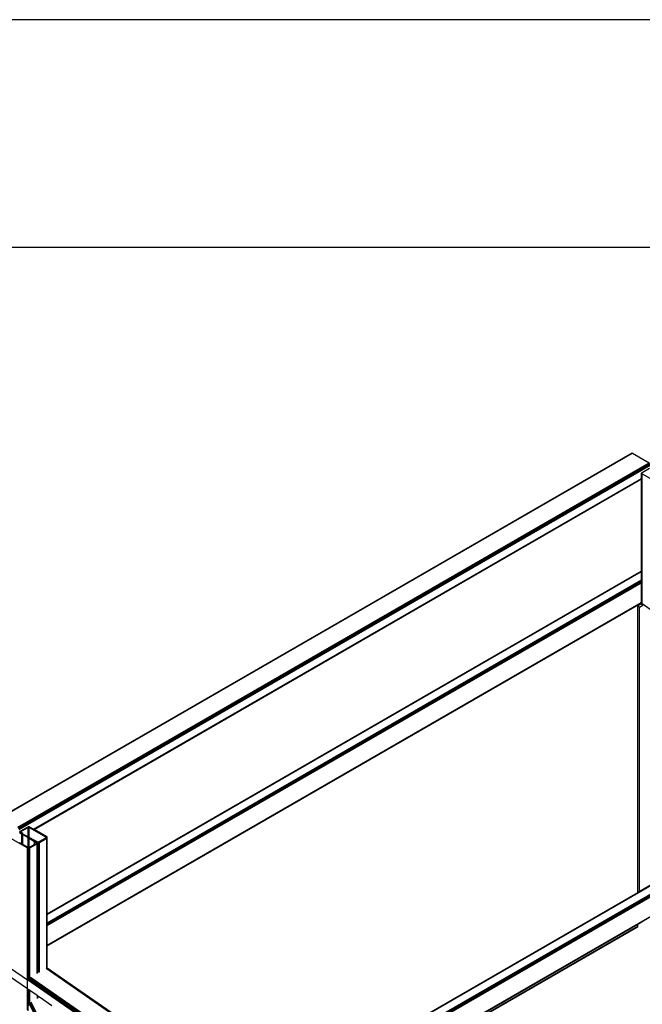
# Model space of a CAD drawing. Header units: millimetres. Extents: x 10 to 1250, y -62 to 528.
# Tile 733 of 909: x 616.94 to 619.68, y 523.58 to 527.91. Entities that reach past the tile are written whole.
import ezdxf

# ---------------------------------------------------------------- set-up
doc = ezdxf.new("R2010")
doc.units = ezdxf.units.MM
doc.header["$LTSCALE"] = 0.05
doc.layers.add('FOLHA_PADRÃO', color=7, linetype='Continuous')

# ---------------------------------------------------------------- blocks, each defined once
blk = doc.blocks.new('A1EST. 1500')
at = {"layer": 'FOLHA_PADRÃO', "color": 1, "linetype": 'Continuous'}
blk.add_line((150.008, 59.4001), (0, 59.4001), dxfattribs=at)
at = {"layer": 'FOLHA_PADRÃO', "color": 6, "linetype": 'Continuous'}
blk.add_lwpolyline([(149, 58.4001), (149, 1), (1, 1), (1, 58.4001), (149, 58.4001)], dxfattribs=at)

msp = doc.modelspace()

# ---------------------------------------------------------------- linework, layer by layer
at = {"color": 8}
for p, q in [((616.8546, 524.3985), (619.6314, 526.0017)), ((616.8564, 524.3989), (619.6332, 526.0021)), ((616.8586, 524.3981), (619.6354, 526.0013)), ((619.6314, 526.0017), (619.6332, 526.0021)), ((619.6332, 526.0021), (619.6354, 526.0013)), ((619.6354, 526.0013), (619.7089, 525.9589)), ((616.9321, 524.3557), (619.7089, 525.9589)), ((616.9342, 524.3539), (619.711, 525.9571)), ((616.9361, 524.3514), (619.7129, 525.9546)), ((616.9373, 524.3486), (619.7141, 525.9518)), ((616.9377, 524.3458), (619.7146, 525.949)), ((619.6773, 525.9167), (619.7094, 525.9352)), ((617.0019, 524.347), (619.6752, 525.8904)), ((617.0036, 524.346), (619.6752, 525.8884)), ((617.0042, 524.3456), (619.6752, 525.8877)), ((619.6757, 525.9153), (619.6752, 525.9137)), ((619.6752, 525.9137), (619.6757, 525.9121)), ((619.6752, 525.8904), (619.6752, 525.9137)), ((619.6752, 525.8904), (619.6757, 525.8907)), ((619.6752, 525.8884), (619.6752, 525.8904)), ((619.6752, 525.8884), (619.6757, 525.8887)), ((619.6752, 525.8877), (619.6752, 525.8884)), ((619.6752, 525.8877), (619.6757, 525.888)), ((619.6752, 525.4823), (619.6752, 525.8877)), ((619.6773, 525.9167), (619.6757, 525.9153)), ((619.6757, 525.9121), (619.6773, 525.9108)), ((619.6757, 525.8907), (619.6757, 525.9121)), ((619.6757, 525.8907), (619.6773, 525.8917)), ((619.6757, 525.8887), (619.6757, 525.8907)), ((619.6757, 525.8887), (619.6773, 525.8896)), ((619.6757, 525.888), (619.6773, 525.8889)), ((619.6757, 525.888), (619.6757, 525.8887)), ((619.6757, 525.4822), (619.6757, 525.888)), ((619.6773, 525.9108), (619.7518, 525.8677)), ((619.6773, 525.8917), (619.6773, 525.9108)), ((619.6773, 525.8896), (619.6773, 525.8917)), ((619.6773, 525.8889), (619.6773, 525.8896)), ((619.6773, 525.4816), (619.6773, 525.8889)), ((617.062, 523.9735), (619.6752, 525.4822)), ((617.062, 523.9741), (619.6736, 525.482)), ((617.062, 523.9717), (619.6752, 525.4804)), ((619.6736, 525.482), (619.6752, 525.4823)), ((619.6752, 525.4823), (619.6753, 525.4823)), ((619.6752, 525.4822), (619.6753, 525.4823)), ((619.6752, 525.4822), (619.6752, 525.4823)), ((619.6752, 525.4804), (619.6752, 525.4822)), ((619.6752, 525.4804), (619.6757, 525.4807)), ((619.6752, 525.4433), (619.6752, 525.4804)), ((619.6753, 525.4823), (619.6757, 525.4822)), ((619.6757, 525.4822), (619.6773, 525.4816)), ((619.6757, 525.4807), (619.6757, 525.4822)), ((619.6757, 525.4807), (619.6773, 525.4816)), ((619.6757, 525.4436), (619.6757, 525.4807)), ((619.6773, 525.4445), (619.6773, 525.4816)), ((617.062, 523.9346), (619.6752, 525.4433)), ((617.062, 523.9319), (619.6752, 525.4406)), ((617.062, 523.9286), (619.6752, 525.4373)), ((617.062, 523.9254), (619.6752, 525.4341)), ((617.062, 523.9227), (619.6752, 525.4314)), ((619.6752, 525.4433), (619.6757, 525.4436)), ((619.6752, 525.4406), (619.6752, 525.4433)), ((619.6752, 525.4406), (619.6757, 525.4409)), ((619.6752, 525.4373), (619.6752, 525.4406)), ((619.6752, 525.4373), (619.6757, 525.4377)), ((619.6752, 525.4341), (619.6752, 525.4373)), ((619.6752, 525.4341), (619.6757, 525.4344)), ((619.6752, 525.4314), (619.6752, 525.4341)), ((619.6752, 525.4314), (619.6757, 525.4317)), ((619.6752, 525.3494), (619.6752, 525.4314)), ((619.6757, 525.4436), (619.6773, 525.4445)), ((619.6757, 525.4409), (619.6757, 525.4436)), ((619.6757, 525.4409), (619.6773, 525.4418)), ((619.6757, 525.4377), (619.6757, 525.4409)), ((619.6757, 525.4377), (619.6773, 525.4386)), ((619.6757, 525.4344), (619.6757, 525.4377)), ((619.6757, 525.4344), (619.6773, 525.4353)), ((619.6757, 525.4317), (619.6757, 525.4344)), ((619.6757, 525.4317), (619.6773, 525.4326)), ((619.6757, 525.3503), (619.6757, 525.4317)), ((619.6773, 525.4418), (619.6773, 525.4445)), ((619.6773, 525.4386), (619.6773, 525.4418)), ((619.6773, 525.4353), (619.6773, 525.4386)), ((619.6773, 525.4326), (619.6773, 525.4353)), ((619.6773, 525.3522), (619.6773, 525.4326)), ((617.062, 523.8366), (619.673, 525.344)), ((617.062, 523.8348), (619.6725, 525.342)), ((617.062, 523.8341), (619.6725, 525.3413)), ((619.6619, 525.3317), (619.6577, 525.3293)), ((619.6577, 525.3293), (619.6664, 525.3243)), ((619.6577, 524.0687), (619.6577, 525.3293)), ((619.6634, 525.3352), (619.6609, 525.3337)), ((619.6609, 525.3337), (619.6636, 525.3348)), ((619.6619, 525.3317), (619.6609, 525.3337)), ((619.6721, 525.3376), (619.6619, 525.3317)), ((619.6722, 525.3387), (619.6634, 525.3352)), ((619.6636, 525.3348), (619.6634, 525.3352)), ((619.6636, 525.3348), (619.6722, 525.3382)), ((619.6664, 525.3243), (619.6808, 525.3326)), ((619.6664, 524.0737), (619.6664, 525.3243)), ((619.6721, 525.3376), (619.6722, 525.3382)), ((619.6722, 525.3387), (619.6725, 525.3413)), ((619.6722, 525.3382), (619.6722, 525.3387)), ((619.6725, 525.342), (619.6726, 525.3424)), ((619.6725, 525.3413), (619.6725, 525.342)), ((619.6726, 525.3424), (619.673, 525.344)), ((619.6773, 525.3392), (619.6726, 525.3424)), ((619.673, 525.344), (619.6735, 525.3462)), ((619.6735, 525.3462), (619.6752, 525.3494)), ((619.6757, 525.3446), (619.6735, 525.3462)), ((619.6752, 525.3494), (619.6755, 525.35)), ((619.6752, 525.3477), (619.6752, 525.3494)), ((619.6755, 525.35), (619.6757, 525.3503)), ((619.6757, 525.3499), (619.6755, 525.35)), ((619.6757, 525.3503), (619.6773, 525.3522)), ((619.6757, 525.3499), (619.6757, 525.3503)), ((619.6773, 525.3488), (619.6757, 525.3499)), ((619.6757, 525.3446), (619.6757, 525.3499)), ((619.6773, 525.3435), (619.6757, 525.3446)), ((619.6757, 525.3431), (619.6757, 525.3446)), ((619.6773, 525.3488), (619.6773, 525.3522)), ((619.6773, 525.3435), (619.6773, 525.3488)), ((619.6773, 525.3392), (619.6773, 525.3435)), ((619.6773, 525.3392), (619.7166, 525.3119)), ((619.6773, 525.3346), (619.6773, 525.3392)), ((619.6773, 525.3346), (619.6808, 525.3326)), ((618.0041, 523.1134), (620.7571, 524.7028)), ((618.0061, 523.1127), (620.7571, 524.701)), ((618.0382, 523.0942), (620.7832, 524.679)), ((618.0402, 523.0926), (620.7854, 524.6775)), ((618.0419, 523.0903), (620.7884, 524.676)), ((618.043, 523.0877), (620.7907, 524.6741)), ((618.0434, 523.0852), (620.791, 524.6716)), ((618.0878, 523.0248), (620.778, 524.578)), ((618.0892, 523.0238), (620.7774, 524.5758)), ((616.9403, 524.3306), (616.9496, 524.3252)), ((616.9408, 524.3329), (616.9405, 524.333)), ((616.9413, 524.3366), (616.9408, 524.335)), ((616.9408, 524.335), (616.9413, 524.3334)), ((616.9408, 524.3329), (616.9408, 524.335)), ((616.9413, 524.3327), (616.9408, 524.3329)), ((616.9429, 524.338), (616.9413, 524.3366)), ((616.9413, 524.3334), (616.9429, 524.3321)), ((616.9413, 524.3327), (616.9413, 524.3334)), ((616.9429, 524.3321), (616.9413, 524.3327)), ((616.9429, 524.338), (616.975, 524.3565)), ((616.9429, 524.3321), (616.9522, 524.3267)), ((616.9444, 524.3305), (616.9429, 524.3321)), ((616.9429, 524.3321), (616.9444, 524.3311)), ((616.9444, 524.3312), (616.9429, 524.3321)), ((616.9444, 524.335), (616.9447, 524.3358)), ((616.9447, 524.3342), (616.9444, 524.335)), ((616.9444, 524.3312), (616.9444, 524.3316)), ((616.9447, 524.3311), (616.9444, 524.3312)), ((616.9444, 524.3305), (616.9444, 524.3311)), ((616.9444, 524.3311), (616.9447, 524.3309)), ((616.9447, 524.3302), (616.9444, 524.3305)), ((616.9447, 524.3358), (616.9455, 524.3365)), ((616.9447, 524.3342), (616.9447, 524.3358)), ((616.9455, 524.3335), (616.9447, 524.3342)), ((616.9447, 524.3311), (616.9447, 524.3315)), ((616.9455, 524.3307), (616.9447, 524.3311)), ((616.9447, 524.3302), (616.9447, 524.3309)), ((616.9447, 524.3309), (616.9455, 524.3304)), ((616.9455, 524.3294), (616.9447, 524.3302)), ((616.9455, 524.3365), (616.9776, 524.3551)), ((616.9455, 524.3335), (616.9455, 524.3365)), ((616.9548, 524.3282), (616.9455, 524.3335)), ((616.9455, 524.3307), (616.9455, 524.3312)), ((616.9525, 524.3269), (616.9455, 524.3307)), ((616.9455, 524.3294), (616.9455, 524.3304)), ((616.9455, 524.3304), (616.9518, 524.3265)), ((616.9496, 524.3252), (616.9455, 524.3294)), ((616.9518, 524.3265), (616.9496, 524.3252)), ((616.9496, 524.2822), (616.9496, 524.3252)), ((616.9522, 524.3267), (616.9518, 524.3265)), ((616.9518, 524.3265), (616.9522, 524.3263)), ((616.9525, 524.3269), (616.9522, 524.3267)), ((616.9522, 524.3266), (616.9522, 524.3267)), ((616.9522, 524.2807), (616.9522, 524.3263)), ((616.9522, 524.3263), (616.9548, 524.3247)), ((616.9548, 524.3282), (616.9525, 524.3269)), ((616.9548, 524.3257), (616.9525, 524.3269)), ((616.9548, 524.3257), (616.9548, 524.3282)), ((616.9776, 524.3136), (616.9548, 524.3257)), ((616.9548, 524.3251), (616.9548, 524.3253)), ((616.9548, 524.2792), (616.9548, 524.3247)), ((616.9548, 524.3247), (616.9776, 524.3104)), ((616.9774, 524.3575), (616.975, 524.3565)), ((616.9802, 524.3578), (616.9774, 524.3575)), ((616.9776, 524.3551), (616.9788, 524.3555)), ((616.9776, 524.333), (616.9776, 524.3551)), ((616.9776, 524.333), (616.9788, 524.3337)), ((616.9776, 524.331), (616.9776, 524.333)), ((616.9776, 524.331), (616.9788, 524.3317)), ((616.9776, 524.3303), (616.9776, 524.331)), ((616.9776, 524.3303), (616.9788, 524.3309)), ((616.9776, 524.3136), (616.9776, 524.3303)), ((616.9788, 524.3555), (616.9802, 524.3557)), ((616.9788, 524.3337), (616.9788, 524.3555)), ((616.9788, 524.3317), (616.9788, 524.3337)), ((616.9788, 524.3309), (616.9788, 524.3317)), ((616.9788, 524.3129), (616.9788, 524.3309)), ((616.983, 524.3575), (616.9802, 524.3578)), ((616.9802, 524.3557), (616.9816, 524.3555)), ((616.9802, 524.3345), (616.9802, 524.3557)), ((616.9802, 524.3345), (616.9816, 524.3353)), ((616.9802, 524.3325), (616.9802, 524.3345)), ((616.9802, 524.3325), (616.9816, 524.3333)), ((616.9802, 524.3318), (616.9816, 524.3326)), ((616.9802, 524.3318), (616.9802, 524.3325)), ((616.9802, 524.3122), (616.9802, 524.3318)), ((616.9816, 524.3555), (616.9828, 524.3551)), ((616.9816, 524.3353), (616.9816, 524.3555)), ((616.9816, 524.3353), (616.9828, 524.336)), ((616.9816, 524.3333), (616.9816, 524.3353)), ((616.9816, 524.3333), (616.9828, 524.334)), ((616.9816, 524.3326), (616.9816, 524.3333)), ((616.9816, 524.3326), (616.9828, 524.3332)), ((616.9816, 524.3114), (616.9816, 524.3326)), ((616.9828, 524.3551), (617.0573, 524.312)), ((616.9828, 524.336), (616.9828, 524.3551)), ((616.9828, 524.334), (616.9828, 524.336)), ((616.9828, 524.3332), (616.9828, 524.334)), ((616.9828, 524.3108), (616.9828, 524.3332)), ((616.9853, 524.3565), (616.983, 524.3575)), ((617.0019, 524.347), (616.9853, 524.3565)), ((617.0036, 524.346), (617.0019, 524.347)), ((617.0042, 524.3456), (617.0036, 524.346)), ((617.0599, 524.3135), (617.0042, 524.3456)), ((616.9005, 524.3076), (616.975, 524.2645)), ((616.9496, 524.2822), (616.9403, 524.2875)), ((616.9522, 524.2807), (616.9496, 524.2822)), ((616.9548, 524.2792), (616.9522, 524.2807)), ((616.9788, 524.3129), (616.9776, 524.3136)), ((616.9776, 524.3118), (616.9776, 524.3122)), ((616.9776, 524.266), (616.9776, 524.3104)), ((616.9776, 524.3104), (616.9788, 524.3096)), ((616.9802, 524.3122), (616.9788, 524.3129)), ((616.9788, 524.3111), (616.9788, 524.3116)), ((616.9788, 524.2656), (616.9788, 524.3096)), ((616.9788, 524.3096), (616.9802, 524.3088)), ((616.9816, 524.3114), (616.9802, 524.3122)), ((616.9802, 524.3103), (616.9802, 524.3108)), ((616.9802, 524.2654), (616.9802, 524.3088)), ((616.9802, 524.3088), (616.9816, 524.3079)), ((616.9828, 524.3108), (616.9816, 524.3114)), ((616.9816, 524.3095), (616.9816, 524.31)), ((616.9816, 524.2656), (616.9816, 524.3079)), ((616.9816, 524.3079), (616.9828, 524.3072)), ((617.0108, 524.2959), (616.9828, 524.3108)), ((616.9828, 524.3088), (616.9828, 524.3093)), ((616.9828, 524.266), (616.9828, 524.3072)), ((616.9828, 524.3072), (617.0056, 524.2929)), ((616.9853, 524.2645), (617.0174, 524.2831)), ((617.0056, 524.2929), (617.0082, 524.2944)), ((617.0056, 524.2929), (617.0149, 524.2875)), ((617.0056, 524.2792), (617.0056, 524.2929)), ((617.0149, 524.2846), (617.0056, 524.2792)), ((617.0082, 524.2944), (617.0108, 524.2959)), ((617.0082, 524.294), (617.0082, 524.2944)), ((617.0082, 524.2944), (617.0108, 524.2929)), ((617.02, 524.2905), (617.0108, 524.2959)), ((617.0108, 524.2929), (617.0108, 524.2933)), ((617.0108, 524.2929), (617.0174, 524.289)), ((617.0108, 524.2925), (617.0108, 524.2929)), ((617.0149, 524.2875), (617.0157, 524.2869)), ((617.0149, 524.2846), (617.0149, 524.2875)), ((617.0157, 524.2852), (617.0149, 524.2846)), ((617.0157, 524.2869), (617.0159, 524.286)), ((617.0157, 524.2852), (617.0157, 524.2869)), ((617.0159, 524.286), (617.0157, 524.2852)), ((617.0174, 524.2886), (617.0174, 524.289)), ((617.0174, 524.289), (617.019, 524.2877)), ((617.0198, 524.2881), (617.0174, 524.289)), ((617.0174, 524.2831), (617.019, 524.2844)), ((617.0174, 523.7662), (617.0174, 524.2831)), ((617.0196, 524.286), (617.019, 524.2877)), ((617.019, 524.2844), (617.0196, 524.286)), ((617.019, 523.7651), (617.019, 524.2844)), ((617.0196, 523.7648), (617.0196, 524.286)), ((617.0198, 524.2881), (617.02, 524.2881)), ((617.0198, 523.7646), (617.0198, 524.2881)), ((617.0212, 524.2901), (617.02, 524.2905)), ((617.02, 524.2881), (617.0212, 524.2879)), ((617.02, 523.7645), (617.02, 524.2881)), ((617.0226, 524.2899), (617.0212, 524.2901)), ((617.0212, 524.2879), (617.0226, 524.2878)), ((617.0212, 523.7636), (617.0212, 524.2879)), ((617.024, 524.2901), (617.0226, 524.2899)), ((617.0226, 524.2878), (617.0254, 524.2881)), ((617.0226, 523.7627), (617.0226, 524.2878)), ((617.0252, 524.2905), (617.024, 524.2901)), ((617.0573, 524.309), (617.0252, 524.2905)), ((617.0254, 524.2881), (617.0278, 524.289)), ((617.0254, 523.7607), (617.0254, 524.2881)), ((617.0278, 524.289), (617.0599, 524.3076)), ((617.0278, 523.7591), (617.0278, 524.289)), ((617.0573, 524.312), (617.0581, 524.3113)), ((617.0573, 524.309), (617.0573, 524.312)), ((617.0581, 524.3097), (617.0573, 524.309)), ((617.0581, 524.3113), (617.0584, 524.3105)), ((617.0581, 524.3097), (617.0581, 524.3113)), ((617.0584, 524.3105), (617.0581, 524.3097)), ((617.0615, 524.3121), (617.0599, 524.3135)), ((617.0599, 524.3076), (617.0615, 524.3089)), ((617.0599, 523.7355), (617.0599, 524.3076)), ((617.062, 524.3105), (617.0615, 524.3121)), ((617.0615, 524.3089), (617.062, 524.3105)), ((617.0615, 523.9738), (617.0615, 524.3089)), ((617.062, 523.9741), (617.062, 524.3105)), ((616.9776, 524.266), (616.9548, 524.2792)), ((616.975, 524.2645), (616.9774, 524.2636)), ((616.975, 523.7916), (616.975, 524.2645)), ((616.9774, 524.2636), (616.9802, 524.2633)), ((616.9774, 523.7924), (616.9774, 524.2636)), ((616.9788, 524.2656), (616.9776, 524.266)), ((616.9802, 524.2654), (616.9788, 524.2656)), ((616.9816, 524.2656), (616.9802, 524.2654)), ((616.9802, 524.2633), (616.9816, 524.2635)), ((616.9802, 523.9269), (616.9802, 524.2633)), ((616.9828, 524.266), (616.9816, 524.2656)), ((616.9816, 524.2635), (616.9828, 524.2636)), ((616.9816, 523.9277), (616.9816, 524.2635)), ((617.0056, 524.2792), (616.9828, 524.266)), ((616.9828, 524.2636), (616.983, 524.2636)), ((616.9828, 523.9284), (616.9828, 524.2636)), ((616.983, 524.2636), (616.9853, 524.2645)), ((616.983, 523.7901), (616.983, 524.2636)), ((616.9853, 523.7885), (616.9853, 524.2645)), ((618.0025, 523.1131), (619.6577, 524.0687)), ((619.6577, 524.0687), (619.6664, 524.0737)), ((619.6664, 524.0737), (619.7205, 524.105)), ((617.0615, 523.9738), (617.062, 523.9741)), ((617.0615, 523.9732), (617.0615, 523.9738)), ((617.0615, 523.9732), (617.062, 523.9735)), ((617.0615, 523.9713), (617.0615, 523.9732)), ((617.0615, 523.9713), (617.062, 523.9717)), ((617.0615, 523.9343), (617.0615, 523.9713)), ((617.0615, 523.9343), (617.062, 523.9346)), ((617.0615, 523.9315), (617.0615, 523.9343)), ((617.062, 523.9735), (617.062, 523.9741)), ((617.062, 523.9717), (617.062, 523.9735)), ((617.062, 523.9346), (617.062, 523.9717)), ((617.062, 523.9319), (617.062, 523.9346)), ((619.6577, 523.9287), (619.6664, 523.9337)), ((619.6664, 523.9337), (619.6811, 523.9422)), ((616.9802, 523.9269), (616.9816, 523.9277)), ((616.9802, 523.9263), (616.9816, 523.9271)), ((616.9802, 523.9263), (616.9802, 523.9269)), ((616.9802, 523.9244), (616.9802, 523.9263)), ((616.9802, 523.9244), (616.9816, 523.9252)), ((616.9802, 523.8873), (616.9802, 523.9244)), ((616.9816, 523.9277), (616.9828, 523.9284)), ((616.9816, 523.9271), (616.9828, 523.9277)), ((616.9816, 523.9271), (616.9816, 523.9277)), ((616.9816, 523.9252), (616.9816, 523.9271)), ((616.9816, 523.9252), (616.9828, 523.9259)), ((616.9816, 523.8882), (616.9816, 523.9252)), ((616.9828, 523.9277), (616.9828, 523.9284)), ((616.9828, 523.9259), (616.9828, 523.9277)), ((616.9828, 523.8888), (616.9828, 523.9259)), ((617.0615, 523.9315), (617.062, 523.9319)), ((617.0615, 523.9283), (617.0615, 523.9315)), ((617.0615, 523.9283), (617.062, 523.9286)), ((617.0615, 523.9251), (617.0615, 523.9283)), ((617.0615, 523.9251), (617.062, 523.9254)), ((617.0615, 523.9224), (617.0615, 523.9251)), ((617.0615, 523.9224), (617.062, 523.9227)), ((617.0615, 523.8363), (617.0615, 523.9224)), ((617.062, 523.9286), (617.062, 523.9319)), ((617.062, 523.9254), (617.062, 523.9286)), ((617.062, 523.9227), (617.062, 523.9254)), ((617.062, 523.8366), (617.062, 523.9227)), ((618.0897, 523.0234), (619.6577, 523.9287)), ((618.096, 523.0191), (619.6577, 523.9208)), ((618.0976, 523.018), (619.6577, 523.9187)), ((618.0981, 523.0176), (619.6577, 523.918)), ((619.6577, 523.9208), (619.6577, 523.9287)), ((619.6577, 523.9187), (619.6577, 523.9208)), ((619.6577, 523.918), (619.6577, 523.9187)), ((616.9802, 523.8873), (616.9816, 523.8882)), ((616.9802, 523.8846), (616.9802, 523.8873)), ((616.9802, 523.8846), (616.9816, 523.8854)), ((616.9802, 523.8814), (616.9802, 523.8846)), ((616.9802, 523.8814), (616.9816, 523.8822)), ((616.9802, 523.8782), (616.9802, 523.8814)), ((616.9802, 523.8782), (616.9816, 523.879)), ((616.9802, 523.8754), (616.9802, 523.8782)), ((616.9802, 523.8754), (616.9816, 523.8762)), ((616.9802, 523.7922), (616.9802, 523.8754)), ((616.9816, 523.8882), (616.9828, 523.8888)), ((616.9816, 523.8854), (616.9816, 523.8882)), ((616.9816, 523.8854), (616.9828, 523.8861)), ((616.9816, 523.8822), (616.9816, 523.8854)), ((616.9816, 523.8822), (616.9828, 523.8829)), ((616.9816, 523.879), (616.9816, 523.8822)), ((616.9816, 523.879), (616.9828, 523.8797)), ((616.9816, 523.8762), (616.9816, 523.879)), ((616.9816, 523.8762), (616.9828, 523.8769)), ((616.9816, 523.7912), (616.9816, 523.8762)), ((616.9828, 523.8861), (616.9828, 523.8888)), ((616.9828, 523.8829), (616.9828, 523.8861)), ((616.9828, 523.8797), (616.9828, 523.8829)), ((616.9828, 523.8769), (616.9828, 523.8797)), ((616.9828, 523.7909), (616.9828, 523.8769)), ((617.0615, 523.8363), (617.062, 523.8366)), ((617.0615, 523.8345), (617.0615, 523.8363)), ((617.0615, 523.8345), (617.062, 523.8348)), ((617.0615, 523.8338), (617.0615, 523.8345)), ((617.0615, 523.8338), (617.062, 523.8341)), ((617.0615, 523.7359), (617.0615, 523.8338)), ((617.062, 523.8348), (617.062, 523.8366)), ((617.062, 523.8341), (617.062, 523.8348)), ((617.062, 523.7355), (617.062, 523.8341)), ((616.975, 523.7912), (616.975, 523.7916)), ((616.9774, 523.7896), (616.975, 523.7912)), ((616.975, 523.704), (616.975, 523.7912)), ((616.9774, 523.7896), (616.9774, 523.7924)), ((616.9774, 523.7023), (616.9774, 523.7896)), ((616.9816, 523.7912), (616.9802, 523.7922)), ((616.9802, 523.7922), (616.9802, 523.7909)), ((616.9816, 523.7899), (616.9802, 523.7909)), ((616.9802, 523.7877), (616.9802, 523.7909)), ((616.9816, 523.7867), (616.9802, 523.7877)), ((616.9802, 523.7004), (616.9802, 523.7877)), ((616.9824, 523.7906), (616.9816, 523.7912)), ((616.9816, 523.7912), (616.9816, 523.7899)), ((616.9828, 523.7891), (616.9816, 523.7899)), ((616.9816, 523.7867), (616.9816, 523.7899)), ((616.9828, 523.7859), (616.9816, 523.7867)), ((616.9816, 523.6994), (616.9816, 523.7867)), ((616.9824, 523.7906), (616.9828, 523.7909)), ((616.9828, 523.7904), (616.9824, 523.7906)), ((616.9828, 523.7904), (616.9828, 523.7909)), ((616.9828, 523.7903), (616.9828, 523.7904)), ((616.9828, 523.7903), (616.9828, 523.7891)), ((616.983, 523.7889), (616.9828, 523.7891)), ((616.9828, 523.7891), (616.9828, 523.7859)), ((616.983, 523.7857), (616.9828, 523.7859)), ((616.9828, 523.7859), (616.9828, 523.6986)), ((616.983, 523.7889), (616.983, 523.7901)), ((616.9853, 523.7873), (616.983, 523.7889)), ((616.983, 523.7857), (616.983, 523.7889)), ((616.9853, 523.7841), (616.983, 523.7857)), ((616.983, 523.6985), (616.983, 523.7857)), ((616.9853, 523.7873), (616.9853, 523.7885)), ((616.9853, 523.7841), (616.9853, 523.7873)), ((616.9853, 523.6968), (616.9853, 523.7841)), ((617.0174, 523.765), (617.0174, 523.7662)), ((617.019, 523.7639), (617.0174, 523.765)), ((617.0174, 523.7618), (617.0174, 523.765)), ((617.019, 523.7607), (617.0174, 523.7618)), ((617.0174, 523.7117), (617.0174, 523.7618)), ((617.019, 523.7639), (617.019, 523.7651)), ((617.0196, 523.7636), (617.019, 523.7639)), ((617.019, 523.7607), (617.019, 523.7639)), ((617.0196, 523.7604), (617.019, 523.7607)), ((617.019, 523.7131), (617.019, 523.7607)), ((617.0196, 523.7636), (617.0196, 523.7648)), ((617.0196, 523.7604), (617.0196, 523.7636)), ((617.0198, 523.7634), (617.0196, 523.7636)), ((617.0196, 523.7148), (617.0196, 523.7604)), ((617.0198, 523.7602), (617.0196, 523.7604)), ((617.0198, 523.7634), (617.0198, 523.7646)), ((617.0198, 523.7602), (617.0198, 523.7634)), ((617.02, 523.7633), (617.0198, 523.7634)), ((617.0198, 523.7171), (617.0198, 523.7602)), ((617.02, 523.76), (617.0198, 523.7602)), ((617.02, 523.7633), (617.02, 523.7645)), ((617.0212, 523.7624), (617.02, 523.7633)), ((617.02, 523.76), (617.02, 523.7633)), ((617.0212, 523.7624), (617.0212, 523.7636)), ((617.0226, 523.7615), (617.0212, 523.7624)), ((617.0212, 523.7592), (617.0212, 523.7624)), ((617.0226, 523.7615), (617.0226, 523.7627)), ((617.0226, 523.7583), (617.0226, 523.7615)), ((617.0254, 523.7595), (617.0254, 523.7607)), ((616.9005, 523.736), (616.975, 523.6843)), ((617.02, 523.7197), (617.02, 523.76)), ((617.0212, 523.7592), (617.02, 523.76)), ((617.0226, 523.7583), (617.0212, 523.7592)), ((617.0212, 523.7191), (617.0212, 523.7592)), ((617.0226, 523.7166), (617.0226, 523.7583)), ((617.0278, 523.7579), (617.0254, 523.7595)), ((617.0254, 523.7563), (617.0254, 523.7595)), ((617.0278, 523.7547), (617.0254, 523.7563)), ((617.0254, 523.7167), (617.0254, 523.7563)), ((617.0278, 523.7579), (617.0278, 523.7591)), ((617.0278, 523.7547), (617.0278, 523.7579)), ((617.0278, 523.7176), (617.0278, 523.7547)), ((617.976, 523.0978), (617.057, 523.7345)), ((617.9785, 523.0992), (617.06, 523.7356)), ((617.062, 523.7355), (617.0615, 523.7359)), ((617.0615, 523.7355), (617.0615, 523.7359)), ((617.9795, 523.0998), (617.062, 523.7355)), ((616.975, 523.6445), (616.9009, 523.6959)), ((616.9774, 523.7023), (616.975, 523.704)), ((616.975, 523.6993), (616.975, 523.704)), ((616.9774, 523.6977), (616.975, 523.6993)), ((616.975, 523.694), (616.975, 523.6993)), ((616.9774, 523.6923), (616.975, 523.694)), ((616.975, 523.6887), (616.975, 523.694)), ((616.9774, 523.6871), (616.975, 523.6887)), ((616.975, 523.6843), (616.975, 523.6887)), ((617.8918, 523.0492), (616.975, 523.6843)), ((616.975, 523.6445), (616.975, 523.6843)), ((616.9774, 523.6977), (616.9774, 523.7023)), ((616.9774, 523.6923), (616.9774, 523.6977)), ((616.9774, 523.6871), (616.9774, 523.6923)), ((616.9774, 523.6855), (616.9774, 523.6871)), ((617.8952, 523.0512), (616.9779, 523.6867)), ((616.9816, 523.6994), (616.9802, 523.7004)), ((616.9802, 523.6958), (616.9802, 523.7004)), ((616.9816, 523.6948), (616.9802, 523.6958)), ((616.9802, 523.6958), (616.9802, 523.6904)), ((617.8994, 523.0536), (616.9802, 523.6904)), ((616.9802, 523.6878), (616.9802, 523.6904)), ((616.9828, 523.6986), (616.9816, 523.6994)), ((616.9816, 523.6948), (616.9816, 523.6994)), ((616.9816, 523.6931), (616.9816, 523.6948)), ((616.983, 523.6938), (616.9816, 523.6948)), ((616.9828, 523.6986), (616.9828, 523.6942)), ((616.983, 523.6985), (616.9828, 523.6986)), ((616.9853, 523.6968), (616.983, 523.6985)), ((616.983, 523.6938), (616.983, 523.6985)), ((616.983, 523.6901), (616.983, 523.6938)), ((617.9036, 523.056), (616.983, 523.6938)), ((616.9853, 523.6924), (616.9853, 523.6968)), ((617.9073, 523.0581), (616.9883, 523.6948)), ((616.9774, 523.6428), (616.975, 523.6445)), ((616.975, 523.6157), (616.975, 523.6445)), ((616.9802, 523.6409), (616.9774, 523.6428)), ((616.9774, 523.6111), (616.9774, 523.6428)), ((616.9816, 523.6399), (616.9802, 523.6409)), ((616.9802, 523.6057), (616.9802, 523.6409)), ((616.9816, 523.603), (616.9816, 523.6399)), ((616.9828, 523.6391), (616.9816, 523.6399)), ((616.9828, 523.6391), (616.9828, 523.6007)), ((616.983, 523.639), (616.9828, 523.6391)), ((616.983, 523.6003), (616.983, 523.639)), ((616.9853, 523.6373), (616.983, 523.639)), ((616.9853, 523.5957), (616.9853, 523.6373)), ((617.0174, 523.6151), (616.9853, 523.6373)), ((616.9774, 523.6111), (616.975, 523.6157)), ((616.975, 523.6082), (616.975, 523.6157)), ((616.9774, 523.6036), (616.975, 523.6082)), ((616.975, 523.6), (616.975, 523.6082)), ((616.9774, 523.5954), (616.975, 523.6)), ((616.975, 523.5924), (616.975, 523.6)), ((616.9774, 523.5878), (616.975, 523.5924)), ((616.975, 523.5864), (616.975, 523.5924)), ((616.9774, 523.6036), (616.9774, 523.6111)), ((616.9774, 523.5954), (616.9774, 523.6036)), ((616.9774, 523.5878), (616.9774, 523.5954)), ((616.9774, 523.5818), (616.9774, 523.5878)), ((616.9816, 523.603), (616.9802, 523.6057)), ((616.9802, 523.5982), (616.9802, 523.6057)), ((616.9816, 523.5955), (616.9802, 523.5982)), ((616.9802, 523.59), (616.9802, 523.5982)), ((616.9816, 523.5873), (616.9802, 523.59)), ((616.9802, 523.5824), (616.9802, 523.59)), ((616.9828, 523.6007), (616.9816, 523.603)), ((616.9816, 523.5955), (616.9816, 523.603)), ((616.9828, 523.5932), (616.9816, 523.5955)), ((616.9816, 523.5873), (616.9816, 523.5955)), ((616.9816, 523.581), (616.9816, 523.5873)), ((616.9828, 523.585), (616.9816, 523.5873)), ((616.983, 523.6003), (616.9828, 523.6007)), ((616.9828, 523.6007), (616.9828, 523.5932)), ((616.9828, 523.5932), (616.9828, 523.585)), ((616.983, 523.5928), (616.9828, 523.5932)), ((616.9853, 523.5957), (616.983, 523.6003)), ((616.983, 523.5928), (616.983, 523.6003)), ((616.9853, 523.5882), (616.983, 523.5928)), ((616.983, 523.5846), (616.983, 523.5928)), ((616.9853, 523.5882), (616.9853, 523.5957)), ((616.9853, 523.58), (616.9853, 523.5882)), ((617.019, 523.614), (617.0174, 523.6151)), ((617.0174, 523.6151), (617.0174, 523.6015)), ((617.0196, 523.6136), (617.019, 523.614)), ((617.019, 523.614), (617.019, 523.6034)), ((617.0196, 523.6066), (617.0196, 523.6136)), ((617.0198, 523.6134), (617.0196, 523.6136)), ((617.0198, 523.6109), (617.0198, 523.6134)), ((617.0226, 523.6115), (617.0198, 523.6134)), ((617.0226, 523.6083), (617.0226, 523.6115)), ((617.0254, 523.6096), (617.0226, 523.6115)), ((617.0254, 523.6071), (617.0254, 523.6096)), ((617.0278, 523.6079), (617.0254, 523.6096)), ((617.0278, 523.6075), (617.0278, 523.6079)), ((617.0281, 523.6077), (617.0278, 523.6079)), ((617.082, 523.5704), (617.0281, 523.6077)), ((616.9774, 523.5818), (616.975, 523.5864)), ((616.975, 523.553), (616.975, 523.5864)), ((616.9774, 523.5484), (616.9774, 523.5818)), ((616.983, 523.5769), (616.9802, 523.5824)), ((616.9802, 523.5764), (616.9802, 523.5824)), ((616.9828, 523.585), (616.9828, 523.5838)), ((616.983, 523.5846), (616.9828, 523.585)), ((616.9853, 523.58), (616.983, 523.5846)), ((616.983, 523.5769), (616.983, 523.5846)), ((617.3557, 522.8521), (616.983, 523.5769)), ((616.983, 523.571), (616.983, 523.5769)), ((616.9853, 523.5788), (616.9853, 523.58)), ((617.3592, 522.8528), (616.9856, 523.5795)), ((617.363, 522.8536), (616.9878, 523.5834)), ((617.3665, 522.8544), (616.9904, 523.5859))]:
    msp.add_line(p, q, dxfattribs=at)

# ---------------------------------------------------------------- block references
msp.add_blockref('A1EST. 1500', (479.5318, 468.508))

doc.saveas('drawing.dxf')
